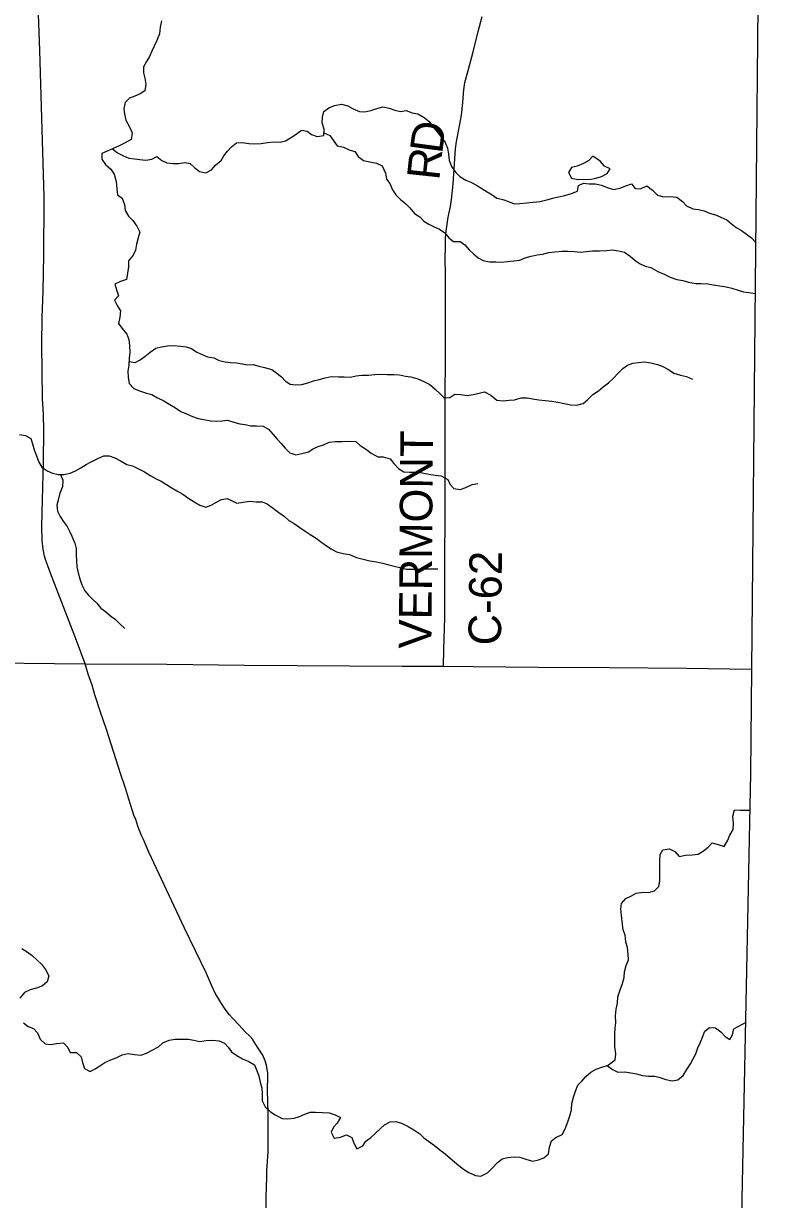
# Model space of a CAD drawing. Extents: x 1857828 to 2277390, y 930619 to 1324581.
# Drawn here: x 2079318 to 2086130, y 1149482 to 1160303 of the extents above; entities that cross this region are included whole.
import ezdxf

# ---------------------------------------------------------------- set-up
doc = ezdxf.new("R2010")
doc.units = 0
for name, color, linetype in [('GM_X_Adjacent_County', 7, 'Continuous'), ('GM_X_County', 7, 'Continuous'), ('GM_X_County_Road', 7, 'Continuous'), ('GM_X_County_Road_Text', 7, 'Continuous'), ('GM_X_Minor_Lake', 7, 'Continuous'), ('GM_X_Minor_River', 7, 'Continuous'), ('GM_X_State_Route', 7, 'Continuous'), ('GM_X_Township', 7, 'Continuous')]:
    doc.layers.add(name, color=color, linetype=linetype)

msp = doc.modelspace()

# ---------------------------------------------------------------- linework, layer by layer
at = {"layer": 'GM_X_Adjacent_County'}
msp.add_lwpolyline([(2086087, 1161432), (2086019, 1154363), (2086010, 1153403), (2085923, 1149181), (2085904, 1148231), (2085903, 1148166), (2085793, 1142829), (2081417, 1142846), (2072419, 1142880), (2061930, 1142920), (2059427, 1142930), (2059330, 1135139), (2059259, 1129509), (2059186, 1123686), (2059120, 1118390), (2059092, 1116134), (2059062, 1114191)], dxfattribs=at)
at = {"layer": 'GM_X_County'}
msp.add_lwpolyline([(2086087, 1161432), (2086019, 1154363), (2086010, 1153403), (2085923, 1149181), (2085904, 1148231), (2085903, 1148166), (2085793, 1142829), (2081417, 1142846), (2072419, 1142880), (2061930, 1142920), (2059427, 1142930), (2059330, 1135139), (2059259, 1129509), (2059186, 1123686), (2059120, 1118390), (2059092, 1116134), (2056317, 1116164), (2050782, 1116223)], dxfattribs=at)
at = {"layer": 'GM_X_County_Road'}
for points in [[(2079886, 1154411), (2079886, 1154411), (2079807, 1154625), (2079566, 1155246), (2079542, 1155314), (2079524, 1155362), (2079512, 1155403), (2079499, 1155467), (2079489, 1155545), (2079486, 1155678), (2079492, 1155921), (2079502, 1156270), (2079506, 1156557), (2079501, 1156708), (2079494, 1156854), (2079489, 1157103), (2079487, 1157348), (2079490, 1157601), (2079500, 1157838), (2079506, 1158173), (2079507, 1158272), (2079509, 1158565), (2079510, 1158709), (2079468, 1160055), (2079453, 1160474)], [(2083185, 1154388), (2083188, 1154542), (2083196, 1154833), (2083203, 1157784), (2083202, 1157995), (2083201, 1158141), (2083202, 1158248), (2083204, 1158332), (2083209, 1158392), (2083217, 1158458), (2083226, 1158521), (2083236, 1158565), (2083250, 1158619), (2083259, 1158685), (2083272, 1158827), (2083294, 1159150), (2083303, 1159217), (2083313, 1159263), (2083327, 1159329), (2083350, 1159461), (2083361, 1159574), (2083370, 1159664), (2083376, 1159718), (2083380, 1159760), (2083401, 1159836), (2083454, 1160031), (2083504, 1160231), (2083539, 1160367)], [(2081548, 1149191), (2081552, 1149506), (2081557, 1149687), (2081559, 1149747), (2081571, 1149916), (2081571, 1150050), (2081569, 1150269), (2081565, 1150495), (2081567, 1150608), (2081567, 1150646), (2081561, 1150679), (2081556, 1150717), (2081542, 1150759), (2081520, 1150809), (2081472, 1150882), (2081425, 1150957), (2081401, 1150985), (2081359, 1151025), (2081303, 1151086), (2081243, 1151149), (2081215, 1151181), (2081175, 1151234), (2081135, 1151294), (2081106, 1151339), (2081082, 1151381), (2081050, 1151454), (2081003, 1151560), (2080800, 1151979), (2080473, 1152677), (2080422, 1152794), (2080404, 1152832), (2080386, 1152876), (2080370, 1152916), (2080351, 1152977), (2080335, 1153019), (2080307, 1153106), (2080284, 1153176), (2080256, 1153267), (2080215, 1153393), (2080081, 1153806), (2080028, 1153967), (2079976, 1154126), (2079949, 1154215), (2079915, 1154315), (2079886, 1154411)]]:
    msp.add_lwpolyline(points, dxfattribs=at)
at = {"layer": 'GM_X_Minor_Lake'}
for points in [[(2084558, 1159082), (2084522, 1159044), (2084472, 1159015), (2084414, 1158991), (2084364, 1158977), (2084334, 1158932), (2084364, 1158880), (2084423, 1158868)], [(2084423, 1158868), (2084475, 1158871), (2084529, 1158867), (2084588, 1158881), (2084638, 1158897), (2084692, 1158922), (2084720, 1158966), (2084667, 1158992), (2084625, 1159038), (2084558, 1159082)]]:
    msp.add_lwpolyline(points, dxfattribs=at)
at = {"layer": 'GM_X_Minor_River'}
for points in [[(2080589, 1160327), (2080577, 1160271), (2080569, 1160209), (2080547, 1160146), (2080521, 1160094), (2080500, 1160048), (2080478, 1159999), (2080452, 1159955), (2080424, 1159905), (2080422, 1159850), (2080434, 1159800), (2080445, 1159744), (2080435, 1159684), (2080393, 1159656), (2080343, 1159635), (2080293, 1159617), (2080253, 1159577), (2080241, 1159522), (2080247, 1159468), (2080259, 1159414), (2080294, 1159354), (2080320, 1159296), (2080309, 1159235), (2080248, 1159203), (2080192, 1159175), (2080144, 1159153), (2080090, 1159130), (2080040, 1159106), (2080038, 1159056), (2080074, 1159006), (2080121, 1158964), (2080153, 1158916), (2080172, 1158851), (2080176, 1158781), (2080184, 1158727), (2080227, 1158697), (2080249, 1158639), (2080255, 1158584), (2080286, 1158532), (2080324, 1158490), (2080363, 1158438), (2080389, 1158384), (2080375, 1158330), (2080358, 1158274), (2080348, 1158219), (2080328, 1158173), (2080286, 1158119), (2080286, 1158064), (2080277, 1158006), (2080267, 1157948), (2080211, 1157930), (2080158, 1157905), (2080177, 1157845), (2080193, 1157797), (2080157, 1157759), (2080179, 1157708), (2080210, 1157660), (2080206, 1157600), (2080192, 1157542), (2080227, 1157496), (2080269, 1157446), (2080288, 1157397), (2080294, 1157339), (2080296, 1157277), (2080291, 1157223), (2080289, 1157158)], [(2080138, 1159150), (2080184, 1159114), (2080233, 1159089), (2080289, 1159065), (2080340, 1159057), (2080390, 1159053), (2080444, 1159045), (2080501, 1159055), (2080547, 1159080), (2080593, 1159044), (2080638, 1159020), (2080696, 1159016), (2080746, 1159016), (2080803, 1159026), (2080853, 1159016), (2080893, 1158978), (2080938, 1158942), (2080998, 1158929), (2081050, 1158957), (2081088, 1159003), (2081138, 1159042), (2081162, 1159086), (2081196, 1159128), (2081234, 1159170), (2081280, 1159205), (2081335, 1159207), (2081391, 1159199), (2081449, 1159197), (2081506, 1159198), (2081564, 1159210), (2081628, 1159216), (2081681, 1159212), (2081731, 1159224), (2081775, 1159251), (2081827, 1159285), (2081877, 1159323), (2081930, 1159312), (2081970, 1159282), (2082023, 1159264), (2082083, 1159274), (2082085, 1159330), (2082068, 1159390), (2082070, 1159443), (2082084, 1159493), (2082128, 1159527), (2082182, 1159549), (2082244, 1159562), (2082303, 1159546), (2082353, 1159518), (2082410, 1159494), (2082460, 1159492), (2082514, 1159502), (2082570, 1159521), (2082627, 1159537), (2082685, 1159525), (2082736, 1159507), (2082788, 1159495), (2082842, 1159504), (2082895, 1159482), (2082947, 1159472), (2083007, 1159440), (2083054, 1159402), (2083082, 1159358), (2083125, 1159308), (2083165, 1159254), (2083200, 1159208), (2083222, 1159155), (2083230, 1159101), (2083237, 1159047), (2083259, 1158987), (2083298, 1158933), (2083334, 1158897), (2083389, 1158863), (2083437, 1158843), (2083489, 1158817), (2083536, 1158785), (2083586, 1158753), (2083633, 1158727), (2083675, 1158697), (2083732, 1158683), (2083782, 1158667), (2083836, 1158643), (2083887, 1158648), (2083951, 1158652), (2084011, 1158658), (2084072, 1158666), (2084136, 1158681), (2084192, 1158697), (2084244, 1158709), (2084301, 1158721), (2084363, 1158738), (2084419, 1158760), (2084427, 1158812), (2084473, 1158833), (2084525, 1158829), (2084580, 1158827), (2084638, 1158817), (2084691, 1158795), (2084749, 1158777), (2084809, 1158788), (2084862, 1158810)], [(2082084, 1159298), (2082139, 1159272), (2082176, 1159220), (2082206, 1159178), (2082264, 1159166), (2082317, 1159142), (2082369, 1159126), (2082398, 1159080), (2082448, 1159042), (2082507, 1159030), (2082567, 1159019), (2082619, 1158995), (2082652, 1158926), (2082660, 1158872), (2082691, 1158832), (2082715, 1158774), (2082745, 1158726), (2082788, 1158684), (2082836, 1158646), (2082873, 1158608), (2082917, 1158556), (2082966, 1158524), (2083004, 1158486), (2083049, 1158458), (2083099, 1158432), (2083147, 1158412), (2083196, 1158376), (2083232, 1158330), (2083277, 1158296), (2083337, 1158298), (2083382, 1158266), (2083420, 1158222), (2083460, 1158184), (2083505, 1158146), (2083551, 1158124), (2083608, 1158110), (2083666, 1158109), (2083718, 1158107), (2083771, 1158113), (2083833, 1158121), (2083887, 1158127), (2083937, 1158146), (2083992, 1158164), (2084046, 1158174), (2084098, 1158182), (2084150, 1158195), (2084209, 1158203), (2084275, 1158209), (2084329, 1158207), (2084390, 1158206), (2084446, 1158198), (2084502, 1158206), (2084557, 1158212), (2084621, 1158212), (2084685, 1158215), (2084738, 1158221), (2084794, 1158213), (2084851, 1158199), (2084903, 1158161), (2084949, 1158123), (2084994, 1158093), (2085042, 1158071), (2085093, 1158057), (2085157, 1158021), (2085216, 1157996), (2085272, 1157970), (2085331, 1157948), (2085389, 1157938), (2085439, 1157924), (2085506, 1157912), (2085556, 1157912), (2085617, 1157909), (2085667, 1157899), (2085729, 1157889), (2085786, 1157881), (2085838, 1157869), (2085896, 1157849), (2085945, 1157835), (2085995, 1157828), (2086054, 1157818)], [(2084862, 1158810), (2084914, 1158828), (2084948, 1158786), (2084998, 1158782), (2085055, 1158810), (2085107, 1158770), (2085154, 1158724), (2085214, 1158707), (2085272, 1158713), (2085331, 1158705), (2085383, 1158667), (2085422, 1158625), (2085480, 1158597), (2085531, 1158593), (2085583, 1158579), (2085633, 1158557), (2085688, 1158544), (2085738, 1158522), (2085791, 1158496), (2085831, 1158464), (2085879, 1158426), (2085928, 1158400), (2085974, 1158364), (2086019, 1158330), (2086061, 1158286)], [(2080290, 1157193), (2080347, 1157183), (2080391, 1157209), (2080439, 1157243), (2080483, 1157280), (2080535, 1157316), (2080590, 1157328), (2080644, 1157336), (2080704, 1157339), (2080765, 1157333), (2080815, 1157329), (2080865, 1157313), (2080914, 1157279), (2080964, 1157257), (2081013, 1157235), (2081071, 1157226), (2081118, 1157202), (2081174, 1157190), (2081224, 1157184), (2081279, 1157180), (2081331, 1157172), (2081381, 1157164), (2081432, 1157165), (2081486, 1157151), (2081536, 1157139), (2081603, 1157121), (2081651, 1157087), (2081694, 1157053), (2081730, 1157013), (2081772, 1156985), (2081823, 1156977), (2081881, 1156983), (2081935, 1156998), (2081988, 1157016), (2082040, 1157028), (2082094, 1157044), (2082150, 1157055), (2082217, 1157053), (2082269, 1157051), (2082329, 1157049), (2082382, 1157061), (2082434, 1157066), (2082494, 1157068), (2082553, 1157074), (2082609, 1157076), (2082665, 1157075), (2082726, 1157075), (2082780, 1157069), (2082834, 1157059), (2082885, 1157051), (2082949, 1157033), (2083008, 1157005), (2083058, 1156981), (2083109, 1156939), (2083151, 1156899), (2083191, 1156859), (2083244, 1156862), (2083288, 1156892), (2083340, 1156890), (2083401, 1156880), (2083459, 1156891), (2083513, 1156901), (2083563, 1156913), (2083620, 1156883), (2083676, 1156837), (2083735, 1156831), (2083789, 1156837), (2083839, 1156840), (2083898, 1156858), (2083954, 1156860), (2084004, 1156850), (2084061, 1156840), (2084119, 1156835), (2084181, 1156827), (2084236, 1156819), (2084294, 1156807), (2084355, 1156795), (2084413, 1156791), (2084469, 1156808), (2084511, 1156840), (2084559, 1156888), (2084611, 1156923), (2084654, 1156959), (2084702, 1156997), (2084750, 1157040), (2084790, 1157082), (2084836, 1157130), (2084878, 1157159), (2084928, 1157177), (2084978, 1157185), (2085031, 1157189), (2085093, 1157182), (2085153, 1157166), (2085202, 1157148), (2085254, 1157120), (2085305, 1157086), (2085367, 1157068), (2085420, 1157054), (2085476, 1157030)], [(2080289, 1157158), (2080279, 1157104), (2080281, 1157050), (2080292, 1156990), (2080334, 1156946), (2080387, 1156922), (2080449, 1156902), (2080501, 1156890), (2080552, 1156860), (2080610, 1156830), (2080665, 1156798), (2080717, 1156766), (2080768, 1156734), (2080820, 1156712), (2080873, 1156686), (2080927, 1156669), (2080979, 1156659), (2081042, 1156647), (2081094, 1156645), (2081146, 1156647), (2081197, 1156653), (2081255, 1156634), (2081310, 1156620), (2081360, 1156612), (2081412, 1156600), (2081463, 1156602), (2081523, 1156598), (2081575, 1156570), (2081614, 1156524), (2081652, 1156480), (2081689, 1156438), (2081727, 1156396), (2081770, 1156352), (2081826, 1156334), (2081880, 1156347), (2081941, 1156363), (2081985, 1156389), (2082031, 1156411), (2082081, 1156426), (2082131, 1156452), (2082190, 1156458), (2082252, 1156458), (2082310, 1156459), (2082377, 1156457), (2082417, 1156421), (2082465, 1156391), (2082518, 1156349), (2082579, 1156315), (2082629, 1156315), (2082693, 1156299), (2082726, 1156255), (2082774, 1156205), (2082819, 1156177), (2082871, 1156175), (2082931, 1156176), (2082988, 1156170), (2083048, 1156156), (2083109, 1156146), (2083163, 1156140), (2083223, 1156108), (2083246, 1156062), (2083280, 1156024), (2083339, 1156016), (2083391, 1156035), (2083447, 1156061), (2083501, 1156069)], [(2079282, 1156522), (2079338, 1156512), (2079387, 1156486), (2079401, 1156436), (2079418, 1156380), (2079438, 1156324), (2079460, 1156268), (2079487, 1156222), (2079535, 1156186), (2079584, 1156166), (2079638, 1156152), (2079690, 1156152), (2079749, 1156166), (2079797, 1156188), (2079845, 1156215), (2079895, 1156245), (2079941, 1156269), (2080003, 1156302), (2080058, 1156324), (2080108, 1156324), (2080158, 1156308), (2080211, 1156280), (2080271, 1156244), (2080322, 1156233), (2080372, 1156207), (2080431, 1156179), (2080483, 1156145), (2080540, 1156113), (2080586, 1156093), (2080636, 1156061), (2080679, 1156033), (2080731, 1156003), (2080786, 1155973), (2080840, 1155933), (2080889, 1155901), (2080941, 1155871), (2080996, 1155853), (2081046, 1155870), (2081094, 1155898), (2081142, 1155924), (2081192, 1155932), (2081239, 1155912), (2081283, 1155888), (2081339, 1155899), (2081400, 1155909), (2081460, 1155903), (2081514, 1155903), (2081561, 1155883), (2081619, 1155839), (2081668, 1155803), (2081722, 1155767), (2081761, 1155729), (2081811, 1155701), (2081862, 1155666), (2081910, 1155632), (2081958, 1155602), (2082011, 1155566), (2082051, 1155536), (2082108, 1155498), (2082150, 1155470), (2082201, 1155442), (2082261, 1155426), (2082319, 1155416), (2082384, 1155390), (2082444, 1155374), (2082505, 1155358), (2082569, 1155351), (2082622, 1155337), (2082680, 1155321), (2082730, 1155309), (2082783, 1155297), (2082845, 1155283), (2082898, 1155281), (2082950, 1155282), (2083002, 1155284), (2083065, 1155284), (2083131, 1155286)], [(2079660, 1156152), (2079679, 1156102), (2079677, 1156041), (2079653, 1155983), (2079639, 1155929), (2079625, 1155870), (2079630, 1155816), (2079656, 1155768), (2079684, 1155724), (2079719, 1155676), (2079743, 1155632), (2079764, 1155586), (2079790, 1155522), (2079804, 1155471), (2079803, 1155413), (2079805, 1155359), (2079809, 1155305), (2079822, 1155248), (2079836, 1155192), (2079856, 1155138), (2079883, 1155082), (2079917, 1155044), (2079956, 1155004), (2079994, 1154968), (2080030, 1154924), (2080073, 1154892), (2080119, 1154852), (2080164, 1154820), (2080208, 1154776), (2080251, 1154736)], [(2084692, 1150712), (2084765, 1150768), (2084771, 1150822), (2084762, 1150891), (2084760, 1150955), (2084760, 1151007), (2084766, 1151057), (2084771, 1151108), (2084769, 1151172), (2084775, 1151232), (2084785, 1151289), (2084790, 1151347), (2084808, 1151401), (2084832, 1151469), (2084846, 1151524), (2084849, 1151576), (2084867, 1151636), (2084887, 1151687), (2084883, 1151739), (2084877, 1151797), (2084864, 1151853), (2084856, 1151914), (2084839, 1151964), (2084831, 1152016), (2084823, 1152094), (2084818, 1152156), (2084822, 1152207), (2084862, 1152251), (2084914, 1152275), (2084959, 1152300), (2085021, 1152310), (2085071, 1152306), (2085127, 1152322), (2085167, 1152363), (2085177, 1152415), (2085177, 1152477), (2085177, 1152535), (2085176, 1152596), (2085180, 1152656), (2085204, 1152700), (2085264, 1152709), (2085313, 1152685), (2085355, 1152637), (2085413, 1152649), (2085472, 1152653), (2085528, 1152659), (2085578, 1152690), (2085622, 1152724), (2085656, 1152764), (2085713, 1152748), (2085769, 1152730), (2085801, 1152787), (2085821, 1152835), (2085851, 1152885), (2085855, 1152946), (2085848, 1153010), (2085864, 1153068), (2085916, 1153064), (2086007, 1153063)], [(2079302, 1151791), (2079352, 1151761), (2079399, 1151727), (2079443, 1151685), (2079484, 1151647), (2079522, 1151599), (2079550, 1151539), (2079537, 1151485), (2079493, 1151448), (2079438, 1151426), (2079380, 1151412), (2079328, 1151386), (2079286, 1151333)], [(2079317, 1151106), (2079362, 1151074), (2079410, 1151056), (2079448, 1151014), (2079471, 1150956), (2079517, 1150914), (2079570, 1150908), (2079622, 1150918), (2079686, 1150923), (2079725, 1150881), (2079747, 1150833), (2079807, 1150835), (2079850, 1150793)], [(2084219, 1150053), (2084276, 1150079), (2084303, 1150132), (2084329, 1150196), (2084347, 1150252), (2084363, 1150307), (2084367, 1150365), (2084382, 1150423), (2084398, 1150480), (2084420, 1150534), (2084458, 1150572), (2084496, 1150614), (2084542, 1150653), (2084590, 1150681), (2084643, 1150699), (2084691, 1150714), (2084739, 1150678), (2084790, 1150654), (2084854, 1150656), (2084910, 1150648), (2084961, 1150638), (2085015, 1150622), (2085072, 1150615), (2085130, 1150617), (2085180, 1150605), (2085231, 1150585), (2085289, 1150575), (2085341, 1150583), (2085391, 1150622), (2085425, 1150678), (2085457, 1150730), (2085483, 1150777), (2085507, 1150823), (2085527, 1150877), (2085549, 1150930), (2085569, 1150976), (2085591, 1151030), (2085633, 1151063), (2085689, 1151061), (2085737, 1151023), (2085776, 1150981), (2085820, 1150953), (2085846, 1150997), (2085858, 1151051), (2085969, 1151112)], [(2079850, 1150793), (2079862, 1150743), (2079881, 1150686), (2079933, 1150658), (2079979, 1150683), (2080021, 1150713), (2080067, 1150741), (2080122, 1150766), (2080170, 1150784), (2080228, 1150814), (2080282, 1150824), (2080339, 1150817), (2080397, 1150809), (2080451, 1150827), (2080503, 1150855), (2080560, 1150888), (2080600, 1150924), (2080658, 1150948), (2080714, 1150957), (2080773, 1150957), (2080833, 1150957), (2080887, 1150947), (2080942, 1150937), (2081000, 1150946), (2081054, 1150948), (2081119, 1150942), (2081167, 1150920), (2081201, 1150882), (2081232, 1150840), (2081282, 1150806), (2081335, 1150776), (2081391, 1150750), (2081446, 1150722), (2081464, 1150674), (2081484, 1150620), (2081497, 1150562), (2081513, 1150505), (2081515, 1150453), (2081516, 1150391), (2081544, 1150333), (2081591, 1150287), (2081635, 1150261), (2081700, 1150227), (2081752, 1150223), (2081810, 1150231), (2081858, 1150245), (2081909, 1150266), (2081957, 1150284), (2082007, 1150284), (2082072, 1150282), (2082132, 1150279), (2082186, 1150261), (2082237, 1150237), (2082207, 1150184), (2082171, 1150148), (2082151, 1150100), (2082179, 1150046), (2082236, 1150056), (2082292, 1150078), (2082342, 1150052), (2082359, 1150000), (2082387, 1149948), (2082441, 1149976), (2082471, 1150019), (2082517, 1150051), (2082555, 1150089), (2082603, 1150136), (2082641, 1150170), (2082694, 1150196), (2082746, 1150200), (2082798, 1150184), (2082859, 1150153), (2082911, 1150123), (2082966, 1150085), (2083002, 1150049), (2083045, 1150019), (2083101, 1149979), (2083150, 1149939), (2083200, 1149903), (2083247, 1149863), (2083285, 1149829), (2083325, 1149795), (2083368, 1149761), (2083418, 1149729), (2083479, 1149701), (2083529, 1149695), (2083589, 1149727), (2083635, 1149772), (2083677, 1149818), (2083725, 1149856), (2083778, 1149869), (2083834, 1149873), (2083886, 1149871), (2083951, 1149851), (2084007, 1149833), (2084059, 1149847), (2084108, 1149864), (2084152, 1149902), (2084159, 1149964), (2084179, 1150021), (2084219, 1150053)]]:
    msp.add_lwpolyline(points, dxfattribs=at)
at = {"layer": 'GM_X_State_Route'}
msp.add_lwpolyline([(2074190, 1154457), (2074874, 1154446), (2075622, 1154441), (2076071, 1154438), (2076690, 1154435), (2077377, 1154431), (2078082, 1154428), (2078757, 1154423), (2079886, 1154411), (2080639, 1154407), (2081352, 1154400), (2082803, 1154389), (2083185, 1154388), (2083460, 1154387), (2084056, 1154380), (2084711, 1154377), (2085420, 1154370), (2086019, 1154363)], dxfattribs=at)
at = {"layer": 'GM_X_Township'}
msp.add_lwpolyline([(2059427, 1142930), (2059474, 1146652), (2059505, 1149211), (2059568, 1154416), (2059668, 1161839), (2059673, 1162156), (2059723, 1165822), (2062587, 1165821), (2067700, 1165827), (2072993, 1165838), (2079126, 1165869), (2084193, 1165926), (2086130, 1165948), (2086087, 1161432), (2086019, 1154363), (2086010, 1153403), (2085923, 1149181), (2085904, 1148231), (2085903, 1148166), (2085793, 1142829), (2081417, 1142846), (2072419, 1142880), (2061930, 1142920)], close=True, dxfattribs=at)

# ---------------------------------------------------------------- texts
at = {"layer": 'GM_X_County_Road_Text'}
for s, rotation, p in [('D', 82.3603, (2083171, 1159098)), ('R', 83.8801, (2083145, 1158855)), ('VERMONT', 89.5861, (2083073, 1154551)), ('C-62', 89.314, (2083713, 1154579))]:
    msp.add_text(s, height=300, rotation=rotation, dxfattribs=at).set_placement(p)

doc.saveas('drawing.dxf')
